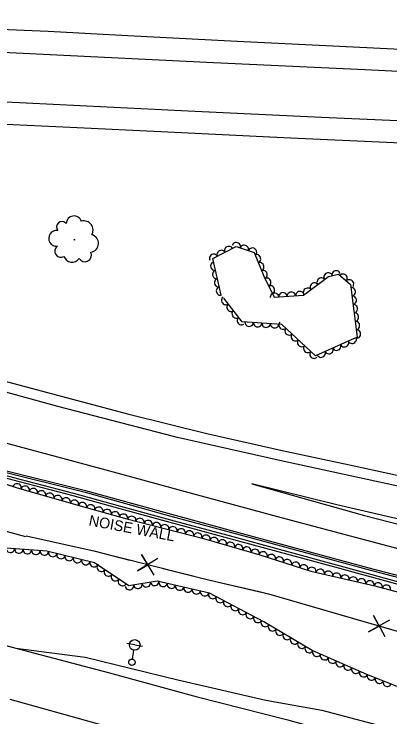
# Model space of a CAD drawing. Extents: x 1722896 to 1754269, y 648279 to 666297.
# Drawn here: x 1738779.9 to 1738956.5, y 649443.4 to 649773.8 of the extents above; entities that cross this region are included whole.
import ezdxf

# ---------------------------------------------------------------- set-up
doc = ezdxf.new("R2010")
doc.units = 0
for name, color, linetype in [('DESIGN - CENTERLINE - Proposed Text', 7, 'Continuous'), ('DESIGN - SCRATCH - User 1', 7, 'Continuous'), ('SURVEY - CENTERLINE - Preliminary Text', 7, 'Continuous'), ('SURVEY - DTM - Breaklines', 7, 'Continuous'), ('SURVEY - VEGETATION - Features with Text', 7, 'Continuous')]:
    doc.layers.add(name, color=color, linetype=linetype)

msp = doc.modelspace()

# ---------------------------------------------------------------- linework, layer by layer
at = {"layer": 'DESIGN - CENTERLINE - Proposed Text'}
for points in [[(1738740.55, 649540.85), (1738761.6, 649534.69), (1738785.2, 649528.23)], [(1738785.64, 649528.51), (1738817.35, 649521.47), (1738871.23, 649507.9), (1738899.46, 649501.3), (1739005.37, 649470.58)], [(1738785.64, 649528.51), (1738817.35, 649521.47), (1738834.34, 649517.19)], [(1738847.51, 649517.89), (1738837.9, 649512.07), (1738842.75, 649514.97), (1738839.85, 649519.82), (1738845.56, 649510.14)], [(1738849.95, 649513.26), (1738871.23, 649507.9), (1738895.05, 649502.33)], [(1738895.05, 649502.33), (1738899.46, 649501.3), (1738943.13, 649488.63)], [(1738956.32, 649488.87), (1738946.5, 649483.39), (1738951.46, 649486.11), (1738948.73, 649491.07), (1738954.09, 649481.19)]]:
    msp.add_lwpolyline(points, dxfattribs=at)
at = {"layer": 'DESIGN - SCRATCH - User 1'}
for points in [[(1738392.17, 649656.35), (1738441.03, 649645.72), (1738476.58, 649637.75), (1738513.07, 649628.9), (1738553.45, 649618.83), (1738581.49, 649611.03), (1738645.75, 649594.29), (1738683.44, 649584.09), (1738729.85, 649571.7), (1738773.65, 649558.9), (1738813.3, 649549.03), (1738851.88, 649538.24), (1738890.24, 649527.86), (1738945.71, 649512.84), (1738986.73, 649502.04), (1739022.65, 649492.21), (1739058.17, 649482.01), (1739094.5, 649471.62), (1739128.49, 649460.7), (1739177.13, 649444.37)], [(1738392.36, 649657.27), (1738441.23, 649646.64), (1738476.79, 649638.66), (1738513.29, 649629.81), (1738553.69, 649619.73), (1738581.73, 649611.94), (1738645.99, 649595.19), (1738683.68, 649585), (1738730.1, 649572.6), (1738773.89, 649559.81), (1738813.54, 649549.94), (1738852.13, 649539.15), (1738890.48, 649528.76), (1738945.95, 649513.74), (1738986.97, 649502.95), (1739022.9, 649493.11), (1739058.43, 649482.91), (1739094.77, 649472.52), (1739128.78, 649461.59), (1739177.44, 649445.26)], [(1739152.37, 649450.75), (1739128.04, 649458.69), (1739103.29, 649466.28), (1739055.43, 649480.86), (1739030.26, 649487.84), (1739005.29, 649494.5), (1738931.59, 649514.82), (1738881.07, 649528.49), (1738856.94, 649534.93), (1738830.11, 649542.41), (1738807.91, 649548.42), (1738782.77, 649555), (1738734.25, 649567.85), (1738685.4, 649581.69), (1738634.76, 649595.32), (1738581.39, 649610.25), (1738537.24, 649621.36), (1738510.62, 649627.72), (1738463, 649638.93), (1738412.48, 649650.06)], [(1739151.99, 649449.66), (1739127.7, 649457.59), (1739102.96, 649465.18), (1739055.11, 649479.76), (1739029.95, 649486.73), (1739004.99, 649493.39), (1738931.28, 649513.71), (1738880.77, 649527.38), (1738856.64, 649533.82), (1738829.81, 649541.3), (1738807.62, 649547.31), (1738782.48, 649553.89), (1738733.94, 649566.74), (1738685.1, 649580.58), (1738634.46, 649594.21), (1738581.09, 649609.14), (1738536.96, 649620.24), (1738510.35, 649626.6), (1738462.74, 649637.81), (1738412.23, 649648.94)]]:
    msp.add_lwpolyline(points, dxfattribs=at)
at = {"layer": 'SURVEY - CENTERLINE - Preliminary Text'}
for points in [[(1737925.04, 649795.99), (1737966.48, 649794.07), (1738014.99, 649792.08), (1738064, 649789.74), (1738127.29, 649786.48), (1738193.39, 649783.18), (1738260.36, 649780.22), (1738328.17, 649776.79), (1738396.85, 649773.87), (1738455.04, 649770.81), (1738512.15, 649768.59), (1738569.32, 649765.53), (1738651.8, 649761.84), (1738723.68, 649758.45), (1738790.45, 649755.05), (1738873.53, 649751.1), (1738944.75, 649747.71), (1739008.4, 649744.64), (1739078.66, 649741.48), (1739160.66, 649738.05)], [(1738408.83, 649783.23), (1738452.27, 649781.47), (1738496.86, 649779.44), (1738543, 649777.01), (1738594.74, 649774.75), (1738650.7, 649772.07), (1738701.15, 649769.67), (1738743.44, 649767.88), (1738795.85, 649765.71), (1738833.34, 649763.77), (1738884.74, 649761.05), (1738932.78, 649758.68), (1738974.27, 649756.66), (1739029.13, 649754.13), (1739097.09, 649750.81), (1739154.11, 649748.25)], [(1739144.49, 649715.1), (1739089.32, 649717.69), (1739028.31, 649720.36), (1738977.86, 649722.77), (1738924.39, 649725.21), (1738861.68, 649728.16), (1738785.57, 649731.97), (1738698.99, 649736.2), (1738635.46, 649739.18), (1738568.2, 649741.98), (1738490.99, 649745.96), (1738426.51, 649748.9), (1738364.88, 649752.09), (1738289.24, 649755.19), (1738231.06, 649757.92), (1738177.72, 649760.64), (1738121.46, 649763.12), (1738058.95, 649766.13), (1738007.78, 649768.68), (1737931.67, 649772.15)], [(1737936.1, 649753.1), (1737990.98, 649747.94), (1738046.95, 649742.38), (1738097.63, 649737.41), (1738140.37, 649732.12), (1738189.74, 649726.38), (1738238.74, 649719.52), (1738288.15, 649712.05), (1738353.01, 649700.61), (1738414.36, 649688.88), (1738474.72, 649675.4), (1738525.99, 649662.86), (1738583.2, 649648.31), (1738634.32, 649634.9), (1738704.01, 649616.01), (1738749.6, 649603.5), (1738800.29, 649589.53), (1738855.22, 649575.22), (1738905.46, 649563.96), (1738962.34, 649551.58), (1739008.32, 649541.46), (1739068.46, 649528.59), (1739137.92, 649513.82)], [(1739164.16, 649703.61), (1739111.38, 649706.29), (1739065.49, 649707.98), (1739011.91, 649710.54), (1738958.28, 649713.29), (1738906.56, 649715.57), (1738852.15, 649718.26), (1738806.23, 649720.47), (1738759.03, 649722.69), (1738700.14, 649725.6), (1738668.84, 649727.08), (1738617.43, 649729.34), (1738555.55, 649732.89), (1738500.77, 649734.98), (1738435.37, 649738.02), (1738395.75, 649739.98)], [(1738424.1, 649691.33), (1738469.92, 649681.04), (1738512.69, 649670.86), (1738553.34, 649660.19), (1738600.09, 649648.36), (1738654.43, 649634.24), (1738698.81, 649622.08), (1738742.89, 649610), (1738790.28, 649597.27), (1738833.75, 649585.71), (1738870.51, 649576.72), (1738905.92, 649568.65), (1738939.77, 649561.53), (1738978.47, 649553.01), (1739022.51, 649543.22), (1739063.4, 649534.42), (1739104.24, 649525.8), (1739133.56, 649519.51)], [(1739166.6, 649461.31), (1739121.89, 649476.52), (1739082.73, 649488.32), (1739041.04, 649500.49), (1739001.2, 649511.64), (1738950.37, 649525.11), (1738905.5, 649537.04), (1738862.21, 649548.78), (1738823.12, 649559.47), (1738777.74, 649571.71), (1738727.37, 649585.6), (1738681.01, 649597.68), (1738623.4, 649613.12), (1738554.87, 649631.17), (1738511.43, 649642.32), (1738489.19, 649647.81), (1738450.93, 649656.58), (1738408.75, 649665.84)], [(1739165.82, 649492.01), (1739130.27, 649499.83), (1739092.59, 649507.63), (1739049.58, 649516.25), (1739022.07, 649522.78), (1738972.1, 649533.78), (1738931.55, 649543.1), (1738891.62, 649553.03), (1738944.55, 649538.08), (1738973.27, 649530.8), (1739004.13, 649522.51), (1739042.26, 649511.56), (1739083.06, 649501.24), (1739119.25, 649490.88), (1739158.84, 649479.68)], [(1738744, 649485.85), (1738780.75, 649475.83), (1738824.75, 649464.09), (1738865.99, 649452.96), (1738907.91, 649442.24), (1738974.52, 649423.75), (1739002.63, 649416.19), (1739045.53, 649403.47), (1739068.03, 649394.84), (1739080.3, 649386.61), (1739090.81, 649376.97), (1739099.87, 649363.82), (1739111.29, 649346.08), (1739118.24, 649330.84), (1739119.34, 649319.5), (1739119.47, 649304.67), (1739117.55, 649291.69), (1739114.28, 649278.21), (1739107.38, 649256.87)], [(1738780.75, 649475.83), (1738813.31, 649471.49), (1738856.89, 649460.82), (1738898.16, 649451.35), (1738924.47, 649446.62), (1738961.84, 649436.74), (1738986.15, 649428.37), (1739010.29, 649422.69), (1739040.6, 649412.38), (1739068.03, 649394.84)], [(1738777.94, 649451.86), (1738822.89, 649439.24), (1738864.31, 649428.99), (1738908.67, 649417.68), (1738942.76, 649407.67), (1738982.46, 649397.38), (1739018.27, 649387.86), (1739048.74, 649378.45), (1739061.54, 649371.55), (1739072.07, 649361.84), (1739085.01, 649346.58), (1739091.62, 649332.53), (1739093.63, 649321.27), (1739092.79, 649302.07), (1739090.93, 649298.41), (1739082.67, 649267.91)]]:
    msp.add_lwpolyline(points, dxfattribs=at)
at = {"layer": 'SURVEY - DTM - Breaklines'}
for p, q in [((1738836.6, 649477.29), (1738832.9, 649477.88)), ((1738835.52, 649470.62), (1738836.2, 649474.82)), ((1738836.6, 649477.29), (1738840.3, 649476.69))]:
    msp.add_line(p, q, dxfattribs=at)
for centre, radius in [((1738836.6, 649477.29), 2.5), ((1738835.28, 649469.14), 1.5)]:
    msp.add_circle(centre, radius, dxfattribs=at)
at = {"layer": 'SURVEY - VEGETATION - Features with Text'}
for points in [[(1738877.24, 649641.67), (1738873.35, 649658.9), (1738884.29, 649664.54), (1738892.65, 649661.71), (1738897.27, 649650.64), (1738902.1, 649640.69), (1738915.82, 649641.68), (1738927.56, 649650.42), (1738932.35, 649651.52), (1738938, 649646.62), (1738941.07, 649621.91), (1738921.55, 649613.15), (1738905.78, 649627.96), (1738887.1, 649629.1), (1738878.48, 649640.23)], [(1738752.95, 649560.37), (1738780.89, 649551.29), (1738809.79, 649543.02), (1738832.81, 649536.5), (1738868.96, 649527.35), (1738895.41, 649519.7), (1738919.35, 649512.02), (1738949.38, 649505.02), (1738982.69, 649496.14), (1739014.5, 649486.12), (1739048.74, 649477.4), (1739081.65, 649466.01), (1739118.64, 649455.37), (1739144.23, 649448.17)], [(1739109.79, 649256.71), (1739117.46, 649275.71), (1739124.09, 649292.4), (1739122.31, 649315.96), (1739118.78, 649335.01), (1739111.51, 649354.03), (1739097.5, 649376.64), (1739076, 649393.59), (1739056.19, 649405.3), (1739033.45, 649419.51), (1739007.36, 649432.71), (1738987.46, 649447.08), (1738972.07, 649452.89), (1738945.67, 649463.44), (1738920.01, 649474.62), (1738897.26, 649488.12), (1738871.77, 649501.64), (1738847.2, 649507.24), (1738833.78, 649505), (1738817.69, 649515.81), (1738795.3, 649521.29), (1738767.81, 649523.39)]]:
    msp.add_lwpolyline(points, dxfattribs=at)
msp.add_circle((1738808.28, 649667.7), 0.13, dxfattribs=at)
for centre, radius, start, end in [((1738802.42, 649673.71), 2.57, 41.5637, 220.3093), ((1738808.07, 649675.16), 3.74, 19.4475, 176.2365), ((1738812.77, 649672.32), 4.26, 328.5003, 106.0245), ((1738799.92, 649668.36), 3.73, 81.5844, 275.0041), ((1738815.32, 649666), 4.23, 279.3961, 75.2346), ((1738801.84, 649662.29), 2.84, 124.2031, 301.5222), ((1738807.11, 649661.21), 4.02, 199.4901, 326.3358), ((1738813.18, 649660.53), 3.12, 209.649, 24.6493)]:
    msp.add_arc(centre, radius, start, end, dxfattribs=at)
for centre, major_axis in [((1738884.32, 649664.52), (1.9, -0.64)), ((1738877.21, 649660.89), (1.78, 0.92)), ((1738880.77, 649662.72), (1.78, 0.92)), ((1738888.11, 649663.24), (1.9, -0.64)), ((1738891.9, 649661.96), (1.9, -0.64)), ((1738873.66, 649659.05), (1.78, 0.92)), ((1738893.88, 649658.75), (0.77, -1.85)), ((1738874.16, 649655.33), (-0.44, 1.95)), ((1738895.42, 649655.05), (0.77, -1.85)), ((1738875.04, 649651.42), (-0.44, 1.95)), ((1738896.97, 649651.36), (0.77, -1.85)), ((1738931.23, 649651.27), (1.95, 0.45)), ((1738898.67, 649647.75), (0.87, -1.8)), ((1738924.17, 649647.89), (1.6, 1.19)), ((1738927.38, 649650.28), (1.6, 1.19)), ((1738934.51, 649649.66), (1.51, -1.31)), ((1738875.92, 649647.52), (-0.44, 1.95)), ((1738900.42, 649644.15), (0.87, -1.8)), ((1738920.96, 649645.5), (1.6, 1.19)), ((1738937.53, 649647.03), (1.51, -1.31)), ((1738876.8, 649643.62), (-0.44, 1.95)), ((1738910.24, 649641.28), (1.99, 0.14)), ((1738914.23, 649641.57), (1.99, 0.14)), ((1738917.75, 649643.12), (1.6, 1.19)), ((1738938.41, 649643.27), (0.25, -1.98)), ((1738879.31, 649639.15), (-1.22, 1.58)), ((1738902.26, 649640.71), (1.99, 0.14)), ((1738906.25, 649640.99), (1.99, 0.14)), ((1738938.91, 649639.3), (0.25, -1.98)), ((1738881.76, 649635.99), (-1.22, 1.58)), ((1738939.4, 649635.33), (0.25, -1.98)), ((1738884.21, 649632.83), (-1.22, 1.58)), ((1738939.9, 649631.37), (0.25, -1.98)), ((1738886.66, 649629.66), (-1.22, 1.58)), ((1738890.37, 649628.9), (-2, 0.12)), ((1738894.37, 649628.65), (-2, 0.12)), ((1738898.36, 649628.41), (-2, 0.12)), ((1738902.35, 649628.17), (-2, 0.12)), ((1738906.19, 649627.58), (-1.46, 1.37)), ((1738940.39, 649627.4), (0.25, -1.98)), ((1738909.11, 649624.84), (-1.46, 1.37)), ((1738912.02, 649622.1), (-1.46, 1.37)), ((1738940.88, 649623.43), (0.25, -1.98)), ((1738914.94, 649619.36), (-1.46, 1.37)), ((1738935.17, 649619.26), (-1.82, -0.82)), ((1738938.82, 649620.9), (-1.82, -0.82)), ((1738917.85, 649616.62), (-1.46, 1.37)), ((1738927.87, 649615.98), (-1.82, -0.82)), ((1738931.52, 649617.62), (-1.82, -0.82)), ((1738920.77, 649613.88), (-1.46, 1.37)), ((1738924.22, 649614.35), (-1.82, -0.82)), ((1738781.31, 649551.17), (1.92, -0.55)), ((1738785.16, 649550.07), (1.92, -0.55)), ((1738789, 649548.96), (1.92, -0.55)), ((1738792.85, 649547.86), (1.92, -0.55)), ((1738796.69, 649546.76), (1.92, -0.55)), ((1738800.54, 649545.66), (1.92, -0.55)), ((1738804.39, 649544.56), (1.92, -0.55)), ((1738808.23, 649543.46), (1.92, -0.55)), ((1738812.08, 649542.37), (1.92, -0.54)), ((1738815.93, 649541.28), (1.92, -0.54)), ((1738819.78, 649540.19), (1.92, -0.54)), ((1738823.62, 649539.1), (1.92, -0.54)), ((1738827.47, 649538.01), (1.92, -0.54)), ((1738831.32, 649536.92), (1.92, -0.54)), ((1738835.19, 649535.89), (1.94, -0.49)), ((1738839.07, 649534.91), (1.94, -0.49)), ((1738842.94, 649533.93), (1.94, -0.49)), ((1738846.82, 649532.95), (1.94, -0.49)), ((1738850.7, 649531.97), (1.94, -0.49)), ((1738854.58, 649530.99), (1.94, -0.49)), ((1738858.45, 649530.01), (1.94, -0.49)), ((1738862.33, 649529.03), (1.94, -0.49)), ((1738866.21, 649528.05), (1.94, -0.49)), ((1738870.08, 649527.03), (1.92, -0.56)), ((1738873.92, 649525.91), (1.92, -0.56)), ((1738877.76, 649524.8), (1.92, -0.56)), ((1738881.61, 649523.69), (1.92, -0.56)), ((1738885.45, 649522.58), (1.92, -0.56)), ((1738778.17, 649522.6), (-1.99, 0.15)), ((1738782.16, 649522.3), (-1.99, 0.15)), ((1738786.14, 649521.99), (-1.99, 0.15)), ((1738790.13, 649521.69), (-1.99, 0.15)), ((1738794.12, 649521.38), (-1.99, 0.15)), ((1738798.04, 649520.62), (-1.94, 0.48)), ((1738889.29, 649521.47), (1.92, -0.56)), ((1738893.13, 649520.36), (1.92, -0.56)), ((1738896.96, 649519.2), (1.9, -0.61)), ((1738801.92, 649519.67), (-1.94, 0.48)), ((1738805.81, 649518.72), (-1.94, 0.48)), ((1738809.69, 649517.77), (-1.94, 0.48)), ((1738900.77, 649517.98), (1.9, -0.61)), ((1738904.58, 649516.76), (1.9, -0.61)), ((1738908.39, 649515.54), (1.9, -0.61)), ((1738813.58, 649516.82), (-1.94, 0.48)), ((1738817.46, 649515.86), (-1.94, 0.48)), ((1738820.82, 649513.71), (-1.66, 1.11)), ((1738912.2, 649514.32), (1.9, -0.61)), ((1738916.01, 649513.1), (1.9, -0.61)), ((1738824.14, 649511.48), (-1.66, 1.11)), ((1738919.83, 649511.91), (1.95, -0.45)), ((1738923.72, 649511), (1.95, -0.45)), ((1738927.62, 649510.1), (1.95, -0.45)), ((1738931.51, 649509.19), (1.95, -0.45)), ((1738827.46, 649509.25), (-1.66, 1.11)), ((1738830.78, 649507.02), (-1.66, 1.11)), ((1738935.41, 649508.28), (1.95, -0.45)), ((1738939.3, 649507.37), (1.95, -0.45)), ((1738943.2, 649506.46), (1.95, -0.45)), ((1738834.16, 649505.07), (-1.97, -0.33)), ((1738838.1, 649505.72), (-1.97, -0.33)), ((1738842.05, 649506.38), (-1.97, -0.33)), ((1738845.99, 649507.04), (-1.97, -0.33)), ((1738849.91, 649506.62), (-1.95, 0.44)), ((1738853.81, 649505.73), (-1.95, 0.44)), ((1738857.71, 649504.84), (-1.95, 0.44)), ((1738861.61, 649503.95), (-1.95, 0.44)), ((1738947.09, 649505.55), (1.95, -0.45)), ((1738950.98, 649504.59), (1.93, -0.52)), ((1738954.84, 649503.56), (1.93, -0.52)), ((1738865.51, 649503.06), (-1.95, 0.44)), ((1738869.41, 649502.17), (-1.95, 0.44)), ((1738873.16, 649500.9), (-1.77, 0.94)), ((1738876.7, 649499.02), (-1.77, 0.94)), ((1738880.23, 649497.15), (-1.77, 0.94)), ((1738883.77, 649495.28), (-1.77, 0.94)), ((1738887.3, 649493.4), (-1.77, 0.94)), ((1738890.83, 649491.53), (-1.77, 0.94)), ((1738894.37, 649489.66), (-1.77, 0.94)), ((1738897.88, 649487.75), (-1.72, 1.02)), ((1738901.32, 649485.71), (-1.72, 1.02)), ((1738904.76, 649483.67), (-1.72, 1.02)), ((1738908.2, 649481.63), (-1.72, 1.02)), ((1738911.64, 649479.58), (-1.72, 1.02)), ((1738915.08, 649477.54), (-1.72, 1.02)), ((1738918.52, 649475.5), (-1.72, 1.02)), ((1738922.09, 649473.71), (-1.83, 0.8)), ((1738925.76, 649472.11), (-1.83, 0.8)), ((1738929.43, 649470.52), (-1.83, 0.8)), ((1738933.09, 649468.92), (-1.83, 0.8)), ((1738936.76, 649467.32), (-1.83, 0.8)), ((1738940.43, 649465.73), (-1.83, 0.8)), ((1738944.1, 649464.13), (-1.83, 0.8)), ((1738947.79, 649462.6), (-1.86, 0.74)), ((1738951.5, 649461.11), (-1.86, 0.74)), ((1738955.22, 649459.63), (-1.86, 0.74))]:
    msp.add_ellipse(centre, major_axis=major_axis, ratio=0.940188, start_param=0, end_param=3.141593, dxfattribs=at)

# ---------------------------------------------------------------- texts
at = {"layer": 'DESIGN - SCRATCH - User 1'}
msp.add_text('NOISE WALL', height=5, rotation=349.3384, dxfattribs=at).set_placement((1738814.73, 649533.49))

doc.saveas('drawing.dxf')
